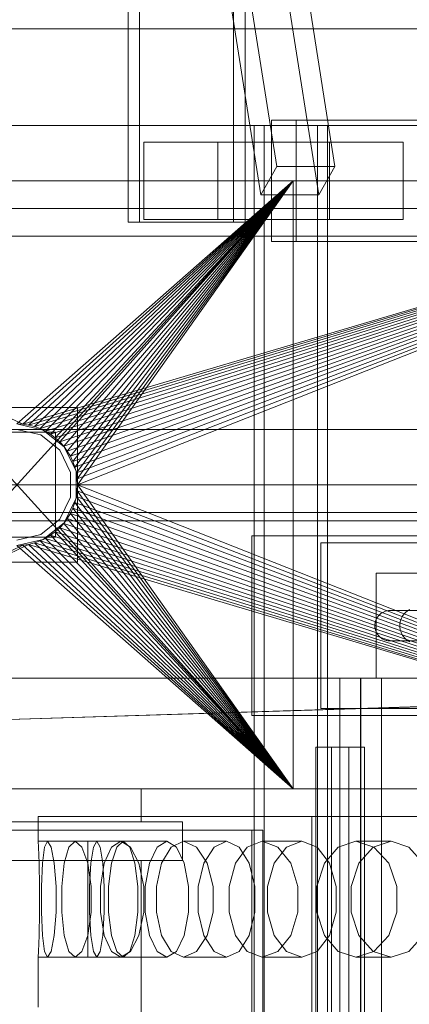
# Model space of a CAD drawing. Header units: millimetres. Extents: x -4395 to 65662, y -65530 to 6847.
# Tile 692 of 1034: x 24051 to 24192, y -17868 to -17512. Entities that reach past the tile are written whole.
import ezdxf

# ---------------------------------------------------------------- set-up
doc = ezdxf.new("R2010")
doc.units = ezdxf.units.MM
for name, color, linetype, lineweight in [('superior_briquetadora', 7, 'Continuous', 0), ('superior_C02', 7, 'Continuous', 0), ('superior_C05', 7, 'Continuous', 0)]:
    doc.layers.add(name, color=color, linetype=linetype, lineweight=lineweight)

msp = doc.modelspace()

# ---------------------------------------------------------------- linework, layer by layer
at = {"layer": 'superior_briquetadora'}
for p, q in [((23750.067, -17570), (25950.067, -17570)), ((23870.067, -17570), (24150.067, -17570)), ((23870.067, -17570), (24350.067, -17570)), ((24052.224, -17658.106), (23870.067, -17570)), ((23870.067, -17570), (25830.067, -17570)), ((24150.067, -17570), (23929.237, -17570)), ((23950.067, -17570), (24150.067, -17570)), ((23950.067, -17790), (24150.067, -17570)), ((23950.067, -17570), (24150.067, -17790)), ((24230.067, -17570), (23954.067, -17570)), ((24243.401, -17570), (23954.067, -17570)), ((24050.067, -17658), (24150.067, -17570)), ((24052.224, -17658.106), (24350.067, -17570)), ((24052.224, -17658.106), (24150.067, -17570)), ((24054.359, -17658.423), (24350.067, -17570)), ((24054.359, -17658.423), (24150.067, -17570)), ((24350.067, -17570), (24056.454, -17658.947)), ((24056.454, -17658.947), (24150.067, -17570)), ((24350.067, -17570), (24058.487, -17659.675)), ((24058.487, -17659.675), (24150.067, -17570)), ((24350.067, -17570), (24060.438, -17660.598)), ((24060.438, -17660.598), (24150.067, -17570)), ((24350.067, -17570), (24062.29, -17661.708)), ((24062.29, -17661.708), (24150.067, -17570)), ((24350.067, -17570), (24064.024, -17662.994)), ((24064.024, -17662.994), (24150.067, -17570)), ((24350.067, -17570), (24065.624, -17664.444)), ((24065.624, -17664.444), (24150.067, -17570)), ((24350.067, -17570), (24067.074, -17666.043)), ((24067.074, -17666.043), (24150.067, -17570)), ((24350.067, -17570), (24068.36, -17667.777)), ((24068.36, -17667.777), (24150.067, -17570)), ((24350.067, -17570), (24069.47, -17669.629)), ((24069.47, -17669.629), (24150.067, -17570)), ((24350.067, -17570), (24070.393, -17671.581)), ((24070.393, -17671.581), (24150.067, -17570)), ((24350.067, -17570), (24071.12, -17673.614)), ((24071.12, -17673.614), (24150.067, -17570)), ((24350.067, -17570), (24071.645, -17675.708)), ((24071.645, -17675.708), (24150.067, -17570)), ((24350.067, -17570), (24071.962, -17677.844)), ((24071.962, -17677.844), (24150.067, -17570)), ((24350.067, -17570), (24072.067, -17680)), ((24150.067, -17570), (24072.067, -17680)), ((24150.067, -17790), (24150.067, -17570)), ((24150.067, -17570), (24230.067, -17570)), ((24350.067, -17570), (24150.067, -17570)), ((23900.067, -17580), (25800.067, -17580)), ((23900.067, -17590), (25800.067, -17590)), ((24072.067, -17652), (24028.067, -17652)), ((24072.067, -17708), (24072.067, -17652)), ((24059.613, -17660.179), (24050.067, -17658)), ((24050.067, -17658), (24052.224, -17658.106)), ((24052.224, -17658.106), (24054.359, -17658.423)), ((23900.067, -17660), (25800.067, -17660)), ((24064.067, -17661), (24036.067, -17661)), ((24058.745, -17661.981), (24050.067, -17660)), ((24054.359, -17658.423), (24056.454, -17658.947)), ((24056.454, -17658.947), (24058.487, -17659.675)), ((24058.487, -17659.675), (24060.438, -17660.598)), ((24067.268, -17666.283), (24059.613, -17660.179)), ((24060.438, -17660.598), (24062.29, -17661.708)), ((24062.29, -17661.708), (24064.024, -17662.994)), ((24064.067, -17699), (24064.067, -17661)), ((24065.704, -17667.53), (24058.745, -17661.981)), ((24064.024, -17662.994), (24065.624, -17664.444)), ((24065.624, -17664.444), (24067.074, -17666.043)), ((24069.566, -17675.55), (24065.704, -17667.53)), ((24067.074, -17666.043), (24068.36, -17667.777)), ((24071.516, -17675.105), (24067.268, -17666.283)), ((24068.36, -17667.777), (24069.47, -17669.629)), ((24069.47, -17669.629), (24070.393, -17671.581)), ((24070.393, -17671.581), (24071.12, -17673.614)), ((24069.566, -17684.45), (24069.566, -17675.55)), ((24071.12, -17673.614), (24071.645, -17675.708)), ((24071.516, -17684.895), (24071.516, -17675.105)), ((24071.645, -17675.708), (24071.962, -17677.844)), ((24071.962, -17677.844), (24072.067, -17680)), ((25950.067, -17680), (23750.067, -17680)), ((24071.645, -17684.292), (24071.962, -17682.156)), ((24072.067, -17680), (24071.962, -17682.156)), ((24350.067, -17790), (24071.962, -17682.156)), ((24071.962, -17682.156), (24150.067, -17790)), ((24072.067, -17680), (24350.067, -17790)), ((24072.067, -17680), (24150.067, -17790)), ((24150.067, -17790), (24150.067, -17680)), ((24150.067, -17680), (25950.067, -17680)), ((24150.067, -17680), (25800.067, -17680)), ((24065.704, -17692.47), (24069.566, -17684.45)), ((24067.268, -17693.717), (24071.516, -17684.895)), ((24070.393, -17688.419), (24071.12, -17686.386)), ((24071.645, -17684.292), (24071.12, -17686.386)), ((24350.067, -17790), (24071.12, -17686.386)), ((24071.12, -17686.386), (24150.067, -17790)), ((24350.067, -17790), (24071.645, -17684.292)), ((24071.645, -17684.292), (24150.067, -17790)), ((24070.393, -17688.419), (24069.47, -17690.371)), ((24350.067, -17790), (24070.393, -17688.419)), ((24070.393, -17688.419), (24150.067, -17790)), ((24058.745, -17698.019), (24065.704, -17692.47)), ((24059.613, -17699.821), (24067.268, -17693.717)), ((24067.074, -17693.957), (24068.36, -17692.223)), ((24068.36, -17692.223), (24069.47, -17690.371)), ((24350.067, -17790), (24068.36, -17692.223)), ((24068.36, -17692.223), (24150.067, -17790)), ((24350.067, -17790), (24069.47, -17690.371)), ((24069.47, -17690.371), (24150.067, -17790)), ((24064.024, -17697.006), (24062.29, -17698.292)), ((24064.024, -17697.006), (24065.624, -17695.556)), ((24064.024, -17697.006), (24350.067, -17790)), ((24064.024, -17697.006), (24150.067, -17790)), ((24067.074, -17693.957), (24065.624, -17695.556)), ((24065.624, -17695.556), (24350.067, -17790)), ((24065.624, -17695.556), (24150.067, -17790)), ((24350.067, -17790), (24067.074, -17693.957)), ((24067.074, -17693.957), (24150.067, -17790)), ((24036.067, -17699), (24064.067, -17699)), ((24050.067, -17700), (24058.745, -17698.019)), ((24050.067, -17702), (24059.613, -17699.821)), ((24056.454, -17701.053), (24058.487, -17700.325)), ((24058.487, -17700.325), (24060.438, -17699.402)), ((24058.487, -17700.325), (24350.067, -17790)), ((24058.487, -17700.325), (24150.067, -17790)), ((24062.29, -17698.292), (24060.438, -17699.402)), ((24060.438, -17699.402), (24350.067, -17790)), ((24060.438, -17699.402), (24150.067, -17790)), ((24062.29, -17698.292), (24350.067, -17790)), ((24062.29, -17698.292), (24150.067, -17790)), ((24054.359, -17701.577), (23870.067, -17790)), ((24052.224, -17701.894), (23870.067, -17790)), ((24050.067, -17702), (24052.224, -17701.894)), ((24050.067, -17702), (24150.067, -17790)), ((24052.224, -17701.894), (24054.359, -17701.577)), ((24052.224, -17701.894), (24150.067, -17790)), ((24054.359, -17701.577), (24056.454, -17701.053)), ((24054.359, -17701.577), (24350.067, -17790)), ((24054.359, -17701.577), (24150.067, -17790)), ((24056.454, -17701.053), (24350.067, -17790)), ((24056.454, -17701.053), (24150.067, -17790)), ((24028.067, -17708), (24072.067, -17708)), ((23750.067, -17790), (24150.067, -17790)), ((23870.067, -17790), (24150.067, -17790)), ((24350.067, -17790), (23870.067, -17790)), ((25830.067, -17790), (23870.067, -17790)), ((23900.067, -17790), (24150.067, -17790)), ((24150.067, -17790), (23929.237, -17790)), ((24150.067, -17790), (23950.067, -17790)), ((23954.067, -17790), (24230.067, -17790)), ((23954.067, -17790), (25456.734, -17790)), ((24047.543, -17790), (24054.48, -17790)), ((24054.48, -17790), (24064.504, -17790)), ((24064.504, -17790), (24075.631, -17790)), ((24075.631, -17790), (24085.655, -17790)), ((24085.655, -17790), (24092.592, -17790)), ((24092.592, -17790), (24095.067, -17790)), ((24095.067, -17790), (24095.067, -17802)), ((24230.067, -17790), (24150.067, -17790)), ((24350.067, -17790), (24150.067, -17790)), ((24057.817, -17800), (24058.321, -17800)), ((24057.817, -17800), (24057.817, -17809)), ((24058.321, -17800), (24059.83, -17800)), ((24059.83, -17800), (24062.341, -17800)), ((24062.341, -17800), (24065.847, -17800)), ((24065.847, -17800), (24070.339, -17800)), ((24070.339, -17800), (24075.806, -17800)), ((24075.806, -17800), (24082.234, -17800)), ((24082.234, -17800), (24089.606, -17800)), ((24089.606, -17800), (24097.904, -17800)), ((24097.904, -17800), (24107.105, -17800)), ((24107.105, -17800), (24117.187, -17800)), ((24117.187, -17800), (24128.123, -17800)), ((24128.123, -17800), (24139.886, -17800)), ((24139.886, -17800), (24152.445, -17800)), ((24152.445, -17800), (24165.768, -17800)), ((24156.817, -18160), (24156.817, -17800)), ((24160.243, -17800), (24156.817, -17800)), ((24169.998, -17800), (24160.243, -17800)), ((24165.768, -17800), (24179.82, -17800)), ((24184.597, -17800), (24169.998, -17800)), ((24179.82, -17800), (24194.567, -17800)), ((24201.817, -17800), (24184.597, -17800)), ((24110.067, -17802), (24030.067, -17802)), ((24054.48, -17802), (24047.543, -17802)), ((24064.504, -17802), (24054.48, -17802)), ((24075.631, -17802), (24064.504, -17802)), ((24085.655, -17802), (24075.631, -17802)), ((24092.592, -17802), (24085.655, -17802)), ((24095.067, -17802), (24092.592, -17802)), ((24110.067, -17816), (24110.067, -17802)), ((24045.067, -17805), (24135.067, -17805)), ((24139.067, -17805), (24049.067, -17805)), ((24135.067, -17805), (24135.067, -18195)), ((24135.067, -17805), (24139.067, -17805)), ((24139.067, -17805), (24139.067, -18195)), ((24075.817, -17809), (24057.817, -17809)), ((24057.817, -17809), (24057.923, -17811.08)), ((24057.923, -17811.08), (24058.161, -17816.906)), ((24060.089, -17811.08), (24059.371, -17816.906)), ((24061.173, -17809), (24060.089, -17811.08)), ((24079.019, -17809), (24061.173, -17809)), ((24061.173, -17809), (24062.468, -17811.08)), ((24062.468, -17811.08), (24063.657, -17816.906)), ((24068.927, -17811.08), (24067.266, -17816.906)), ((24071.183, -17809), (24068.927, -17811.08)), ((24088.57, -17809), (24071.183, -17809)), ((24071.183, -17809), (24073.644, -17811.08)), ((24073.644, -17811.08), (24075.765, -17816.906)), ((24075.817, -17811.08), (24075.817, -17809)), ((24075.817, -17816.907), (24075.817, -17811.08)), ((24076.876, -17816.907), (24077.83, -17811.08)), ((24077.83, -17811.08), (24079.019, -17809)), ((24080.209, -17811.08), (24079.019, -17809)), ((24081.162, -17816.907), (24080.209, -17811.08)), ((24084.286, -17811.08), (24081.71, -17816.906)), ((24087.676, -17809), (24084.286, -17811.08)), ((24084.32, -17816.907), (24086.211, -17811.08)), ((24086.211, -17811.08), (24088.57, -17809)), ((24104.306, -17809), (24087.676, -17809)), ((24087.676, -17809), (24091.261, -17811.08)), ((24090.928, -17811.08), (24088.57, -17809)), ((24092.819, -17816.907), (24090.928, -17811.08)), ((24091.261, -17811.08), (24094.276, -17816.906)), ((24098.022, -17816.907), (24100.819, -17811.08)), ((24100.819, -17811.08), (24104.306, -17809)), ((24105.904, -17811.08), (24102.458, -17816.906)), ((24107.792, -17811.08), (24104.306, -17809)), ((24110.369, -17809), (24105.904, -17811.08)), ((24110.589, -17816.907), (24107.792, -17811.08)), ((24125.957, -17809), (24110.369, -17809)), ((24110.369, -17809), (24115.017, -17811.08)), ((24115.017, -17811.08), (24118.876, -17816.906)), ((24117.748, -17816.907), (24121.402, -17811.08)), ((24121.402, -17811.08), (24125.957, -17809)), ((24130.513, -17811.08), (24125.957, -17809)), ((24133.411, -17811.08), (24129.152, -17816.906)), ((24134.167, -17816.907), (24130.513, -17811.08)), ((24138.875, -17809), (24133.411, -17811.08)), ((24153.155, -17809), (24138.875, -17809)), ((24138.875, -17809), (24144.506, -17811.08)), ((24143.16, -17816.907), (24147.608, -17811.08)), ((24144.506, -17811.08), (24149.142, -17816.906)), ((24147.608, -17811.08), (24153.155, -17809)), ((24158.702, -17811.08), (24153.155, -17809)), ((24163.15, -17816.907), (24158.702, -17811.08)), ((24166.336, -17811.08), (24161.338, -17816.906)), ((24172.705, -17809), (24166.336, -17811.08)), ((24185.433, -17809), (24172.705, -17809)), ((24172.705, -17809), (24179.223, -17811.08)), ((24173.823, -17816.907), (24178.99, -17811.08)), ((24178.99, -17811.08), (24185.433, -17809)), ((24179.223, -17811.08), (24184.557, -17816.906)), ((24191.876, -17811.08), (24185.433, -17809)), ((24197.042, -17816.907), (24191.876, -17811.08)), ((24110.067, -17816), (24030.067, -17816)), ((24047.543, -17816), (24054.48, -17816)), ((24054.48, -17816), (24064.504, -17816)), ((24058.161, -17816.906), (24058.352, -17825.326)), ((24059.371, -17816.906), (24059.031, -17825.326)), ((24063.657, -17816.906), (24064.376, -17825.326)), ((24064.504, -17816), (24075.631, -17816)), ((24067.266, -17816.906), (24066.401, -17825.326)), ((24075.631, -17816), (24085.655, -17816)), ((24075.765, -17816.906), (24076.998, -17825.326)), ((24075.817, -17825.327), (24075.817, -17816.907)), ((24076.347, -17825.327), (24076.876, -17816.907)), ((24081.71, -17816.906), (24080.335, -17825.326)), ((24081.692, -17825.327), (24081.162, -17816.907)), ((24083.271, -17825.327), (24084.32, -17816.907)), ((24085.655, -17816), (24092.592, -17816)), ((24092.592, -17816), (24095.067, -17816)), ((24093.869, -17825.327), (24092.819, -17816.907)), ((24094.276, -17816.906), (24096.004, -17825.326)), ((24095.067, -17816), (24095.067, -18194)), ((24096.471, -17825.327), (24098.022, -17816.907)), ((24102.458, -17816.906), (24100.595, -17825.326)), ((24112.14, -17825.327), (24110.589, -17816.907)), ((24115.721, -17825.327), (24117.748, -17816.907)), ((24118.876, -17816.906), (24121.069, -17825.326)), ((24129.152, -17816.906), (24126.835, -17825.326)), ((24136.194, -17825.327), (24134.167, -17816.907)), ((24140.692, -17825.327), (24143.16, -17816.907)), ((24149.142, -17816.906), (24151.762, -17825.326)), ((24161.338, -17816.906), (24158.606, -17825.326)), ((24165.618, -17825.327), (24163.15, -17816.907)), ((24170.956, -17825.327), (24173.823, -17816.907)), ((24184.557, -17816.906), (24187.56, -17825.326)), ((24058.352, -17825.326), (24058.352, -17834.674)), ((24059.031, -17825.326), (24059.031, -17834.674)), ((24064.376, -17825.326), (24064.376, -17834.674)), ((24066.401, -17825.326), (24066.401, -17834.674)), ((24075.817, -17834.673), (24075.817, -17825.327)), ((24076.347, -17834.673), (24076.347, -17825.327)), ((24076.998, -17825.326), (24076.998, -17834.674)), ((24080.335, -17825.326), (24080.335, -17834.674)), ((24081.692, -17834.673), (24081.692, -17825.327)), ((24083.271, -17834.673), (24083.271, -17825.327)), ((24093.869, -17834.673), (24093.869, -17825.327)), ((24096.004, -17825.326), (24096.005, -17834.674)), ((24096.471, -17834.673), (24096.471, -17825.327)), ((24100.595, -17825.326), (24100.595, -17834.674)), ((24112.14, -17834.673), (24112.14, -17825.327)), ((24115.721, -17834.673), (24115.721, -17825.327)), ((24121.069, -17825.326), (24121.069, -17834.674)), ((24126.835, -17825.326), (24126.835, -17834.674)), ((24136.194, -17834.673), (24136.194, -17825.327)), ((24140.692, -17834.673), (24140.692, -17825.327)), ((24151.762, -17825.326), (24151.762, -17834.674)), ((24158.606, -17825.326), (24158.606, -17834.674)), ((24165.618, -17834.673), (24165.618, -17825.327)), ((24170.956, -17834.673), (24170.956, -17825.327)), ((24187.56, -17825.326), (24187.56, -17834.674)), ((24058.352, -17834.674), (24058.161, -17843.094)), ((24059.031, -17834.674), (24059.371, -17843.094)), ((24064.376, -17834.674), (24063.657, -17843.094)), ((24066.401, -17834.674), (24067.266, -17843.094)), ((24076.998, -17834.674), (24075.765, -17843.094)), ((24075.817, -17843.093), (24075.817, -17834.673)), ((24076.876, -17843.093), (24076.347, -17834.673)), ((24080.335, -17834.674), (24081.71, -17843.094)), ((24081.162, -17843.093), (24081.692, -17834.673)), ((24084.32, -17843.093), (24083.271, -17834.673)), ((24092.819, -17843.093), (24093.869, -17834.673)), ((24096.005, -17834.674), (24094.276, -17843.094)), ((24098.022, -17843.093), (24096.471, -17834.673)), ((24100.595, -17834.674), (24102.458, -17843.094)), ((24110.589, -17843.093), (24112.14, -17834.673)), ((24117.748, -17843.093), (24115.721, -17834.673)), ((24121.069, -17834.674), (24118.876, -17843.094)), ((24126.835, -17834.674), (24129.152, -17843.094)), ((24134.167, -17843.093), (24136.194, -17834.673)), ((24143.16, -17843.093), (24140.692, -17834.673)), ((24151.762, -17834.674), (24149.142, -17843.094)), ((24158.606, -17834.674), (24161.338, -17843.094)), ((24163.15, -17843.093), (24165.618, -17834.673)), ((24173.823, -17843.093), (24170.956, -17834.673)), ((24187.56, -17834.674), (24184.557, -17843.094)), ((24058.161, -17843.094), (24057.923, -17848.92)), ((24059.371, -17843.094), (24060.089, -17848.92)), ((24063.657, -17843.094), (24062.468, -17848.92)), ((24067.266, -17843.094), (24068.927, -17848.92)), ((24075.765, -17843.094), (24073.644, -17848.92)), ((24075.817, -17848.92), (24075.817, -17843.093)), ((24077.83, -17848.92), (24076.876, -17843.093)), ((24080.209, -17848.92), (24081.162, -17843.093)), ((24081.71, -17843.094), (24084.286, -17848.92)), ((24086.211, -17848.92), (24084.32, -17843.093)), ((24090.928, -17848.92), (24092.819, -17843.093)), ((24094.276, -17843.094), (24091.261, -17848.92)), ((24100.819, -17848.92), (24098.022, -17843.093)), ((24102.458, -17843.094), (24105.905, -17848.92)), ((24107.792, -17848.92), (24110.589, -17843.093)), ((24118.876, -17843.094), (24115.017, -17848.92)), ((24121.402, -17848.92), (24117.748, -17843.093)), ((24129.152, -17843.094), (24133.411, -17848.92)), ((24130.513, -17848.92), (24134.167, -17843.093)), ((24147.608, -17848.92), (24143.16, -17843.093)), ((24149.142, -17843.094), (24144.506, -17848.92)), ((24158.702, -17848.92), (24163.15, -17843.093)), ((24161.338, -17843.094), (24166.336, -17848.92)), ((24178.99, -17848.92), (24173.823, -17843.093)), ((24184.557, -17843.094), (24179.223, -17848.92)), ((24191.876, -17848.92), (24197.042, -17843.093)), ((24057.923, -17848.92), (24057.817, -17851)), ((24060.089, -17848.92), (24061.173, -17851)), ((24062.468, -17848.92), (24061.173, -17851)), ((24068.927, -17848.92), (24071.183, -17851)), ((24073.644, -17848.92), (24071.183, -17851)), ((24075.817, -17851), (24075.817, -17848.92)), ((24079.019, -17851), (24077.83, -17848.92)), ((24079.019, -17851), (24080.209, -17848.92)), ((24084.286, -17848.92), (24087.676, -17851)), ((24088.57, -17851), (24086.211, -17848.92)), ((24091.261, -17848.92), (24087.676, -17851)), ((24088.57, -17851), (24090.928, -17848.92)), ((24104.306, -17851), (24100.819, -17848.92)), ((24104.306, -17851), (24107.792, -17848.92)), ((24105.905, -17848.92), (24110.369, -17851)), ((24115.017, -17848.92), (24110.369, -17851)), ((24125.957, -17851), (24121.402, -17848.92)), ((24125.957, -17851), (24130.513, -17848.92)), ((24133.411, -17848.92), (24138.875, -17851)), ((24144.506, -17848.92), (24138.875, -17851)), ((24153.155, -17851), (24147.608, -17848.92)), ((24153.155, -17851), (24158.702, -17848.92)), ((24166.336, -17848.92), (24172.705, -17851)), ((24179.223, -17848.92), (24172.705, -17851)), ((24185.433, -17851), (24178.99, -17848.92)), ((24185.433, -17851), (24191.876, -17848.92)), ((24075.817, -17851), (24057.817, -17851)), ((24057.817, -17851), (24057.817, -17869)), ((24079.019, -17851), (24061.173, -17851)), ((24088.57, -17851), (24071.183, -17851)), ((24104.306, -17851), (24087.676, -17851)), ((24125.957, -17851), (24110.369, -17851)), ((24153.155, -17851), (24138.875, -17851)), ((24185.433, -17851), (24172.705, -17851))]:
    msp.add_line(p, q, dxfattribs=at)
at = {"layer": 'superior_C02'}
for p, q in [((24090.314, -17240), (24090.314, -17585)), ((24094.486, -17585), (24094.486, -17240)), ((24128.496, -17585), (24128.496, -17240)), ((24132.668, -17240), (24132.668, -17585)), ((24144.127, -17564.864), (24104.784, -17314.864)), ((24165.127, -17564.864), (24125.784, -17314.864)), ((24098.986, -17325.136), (24138.329, -17575.136)), ((24159.329, -17575.136), (24119.986, -17325.136)), ((23496.108, -17515), (24221.566, -17515)), ((24224.547, -17515), (23499.089, -17515)), ((24245.673, -17550), (23921.126, -17550)), ((23933.048, -17550), (24257.595, -17550)), ((24300.813, -17550), (23976.266, -17550)), ((23991.168, -17550), (24315.715, -17550)), ((24158.826, -17550), (24135.917, -17550)), ((24135.917, -17550), (24135.917, -18450)), ((24139.494, -17550), (24135.917, -17550)), ((24139.494, -18450), (24139.494, -17550)), ((24139.494, -17550), (24162.403, -17550)), ((24208.981, -17548), (24142.163, -17548)), ((24142.163, -17548), (24142.163, -17592)), ((24151.104, -17548), (24142.163, -17548)), ((24151.104, -17592), (24151.104, -17548)), ((24151.104, -17548), (24217.923, -17548)), ((24158.826, -18450), (24158.826, -17550)), ((24162.403, -17550), (24158.826, -17550)), ((24162.403, -17550), (24162.403, -18450)), ((24122.768, -17556), (24096.041, -17556)), ((24096.041, -17556), (24096.041, -17584)), ((24163.103, -17556), (24096.041, -17556)), ((24122.768, -17584), (24122.768, -17556)), ((24122.768, -17556), (24189.83, -17556)), ((24163.103, -17584), (24163.103, -17556)), ((24163.103, -17556), (24189.83, -17556)), ((24189.83, -17556), (24189.83, -17584)), ((24138.329, -17575.136), (24144.127, -17564.864)), ((24144.127, -17564.864), (24165.127, -17564.864)), ((24165.127, -17564.864), (24159.329, -17575.136)), ((24159.329, -17575.136), (24138.329, -17575.136)), ((24090.314, -17585), (24128.496, -17585)), ((24090.314, -17585), (24094.486, -17585)), ((24132.668, -17585), (24094.486, -17585)), ((24096.041, -17584), (24122.768, -17584)), ((24096.041, -17584), (24163.103, -17584)), ((24189.83, -17584), (24122.768, -17584)), ((24132.668, -17585), (24128.496, -17585)), ((24189.83, -17584), (24163.103, -17584)), ((23921.126, -17590), (24245.673, -17590)), ((23933.048, -17590), (24257.595, -17590)), ((23976.266, -17590), (24300.813, -17590)), ((23991.168, -17590), (24315.715, -17590)), ((24142.163, -17592), (24208.981, -17592)), ((24142.163, -17592), (24151.104, -17592)), ((24217.923, -17592), (24151.104, -17592)), ((24379.243, -17690), (23959.241, -17690)), ((24394.146, -17690), (23974.144, -17690)), ((23975.038, -17690), (24395.04, -17690)), ((23959.241, -17693), (24379.243, -17693)), ((24394.146, -17693), (23974.144, -17693)), ((15575.415, -17750), (24634.01, -17750)), ((24635.508, -17750), (15576.913, -17750)), ((23830.921, -17771.702), (24524.933, -17750)), ((24526.711, -17750), (23832.7, -17771.702)), ((24174.531, -17750), (24166.894, -17750)), ((24166.894, -17750), (24166.894, -18250)), ((24174.346, -17750), (24166.894, -17750)), ((24174.346, -18250), (24174.346, -17750)), ((24174.346, -17750), (24181.982, -17750)), ((24174.531, -18250), (24174.531, -17750)), ((24181.982, -17750), (24174.531, -17750)), ((24181.982, -17750), (24181.982, -18250)), ((24163.914, -17775), (24158.187, -17775)), ((24158.187, -17775), (24158.187, -18225)), ((24170.109, -17775), (24158.187, -17775)), ((24163.914, -18225), (24163.914, -17775)), ((24175.836, -17775), (24163.914, -17775)), ((24170.109, -18225), (24170.109, -17775)), ((24170.109, -17775), (24175.836, -17775)), ((24175.836, -17775), (24175.836, -18225))]:
    msp.add_line(p, q, dxfattribs=at)
at = {"layer": 'superior_C05'}
for p, q in [((24135.067, -17763.5), (24135.067, -17698.5)), ((24135.067, -17698.5), (24365.067, -17698.5)), ((24160.067, -17761), (24160.067, -17701)), ((24160.067, -17701), (24340.067, -17701)), ((24180.067, -17750), (24180.067, -17712)), ((24180.067, -17712), (24320.067, -17712)), ((24183.186, -17725.832), (24182.931, -17725.932)), ((24183.446, -17725.744), (24183.186, -17725.832)), ((24183.71, -17725.67), (24183.446, -17725.744)), ((24183.978, -17725.609), (24183.71, -17725.67)), ((24184.248, -17725.561), (24183.978, -17725.609)), ((24184.52, -17725.527), (24184.248, -17725.561)), ((24184.793, -17725.507), (24184.52, -17725.527)), ((24185.067, -17725.5), (24184.793, -17725.507)), ((24185.067, -17725.5), (24210.067, -17725.5)), ((24191.143, -17725.819), (24190.889, -17726.021)), ((24191.406, -17725.629), (24191.143, -17725.819)), ((24191.678, -17725.454), (24191.406, -17725.629)), ((24191.959, -17725.292), (24191.678, -17725.454)), ((24192.247, -17725.144), (24191.959, -17725.292)), ((24179.854, -17729.248), (24179.773, -17729.51)), ((24179.948, -17728.991), (24179.854, -17729.248)), ((24180.054, -17728.738), (24179.948, -17728.991)), ((24180.173, -17728.491), (24180.054, -17728.738)), ((24180.304, -17728.25), (24180.173, -17728.491)), ((24180.447, -17728.016), (24180.304, -17728.25)), ((24180.602, -17727.789), (24180.447, -17728.016)), ((24180.767, -17727.571), (24180.602, -17727.789)), ((24180.944, -17727.361), (24180.767, -17727.571)), ((24181.13, -17727.16), (24180.944, -17727.361)), ((24181.327, -17726.968), (24181.13, -17727.16)), ((24181.532, -17726.787), (24181.327, -17726.968)), ((24181.747, -17726.616), (24181.532, -17726.787)), ((24181.969, -17726.456), (24181.747, -17726.616)), ((24182.2, -17726.307), (24181.969, -17726.456)), ((24182.437, -17726.17), (24182.2, -17726.307)), ((24182.681, -17726.045), (24182.437, -17726.17)), ((24182.931, -17725.932), (24182.681, -17726.045)), ((24188.81, -17729.24), (24188.73, -17729.554)), ((24188.906, -17728.93), (24188.81, -17729.24)), ((24189.017, -17728.625), (24188.906, -17728.93)), ((24189.143, -17728.327), (24189.017, -17728.625)), ((24189.283, -17728.035), (24189.143, -17728.327)), ((24189.438, -17727.75), (24189.283, -17728.035)), ((24189.607, -17727.473), (24189.438, -17727.75)), ((24189.79, -17727.206), (24189.607, -17727.473)), ((24189.986, -17726.947), (24189.79, -17727.206)), ((24190.194, -17726.699), (24189.986, -17726.947)), ((24190.414, -17726.461), (24190.194, -17726.699)), ((24190.646, -17726.235), (24190.414, -17726.461)), ((24190.889, -17726.021), (24190.646, -17726.235)), ((24179.583, -17730.589), (24179.569, -17730.863)), ((24179.569, -17730.863), (24179.569, -17731.137)), ((24179.569, -17731.137), (24179.583, -17731.411)), ((24179.61, -17730.316), (24179.583, -17730.589)), ((24179.583, -17731.411), (24179.61, -17731.684)), ((24179.651, -17730.045), (24179.61, -17730.316)), ((24179.61, -17731.684), (24179.651, -17731.955)), ((24179.705, -17729.776), (24179.651, -17730.045)), ((24179.651, -17731.955), (24179.705, -17732.224)), ((24179.773, -17729.51), (24179.705, -17729.776)), ((24179.705, -17732.224), (24179.773, -17732.49)), ((24179.773, -17732.49), (24179.854, -17732.752)), ((24179.854, -17732.752), (24179.948, -17733.009)), ((24179.948, -17733.009), (24180.054, -17733.262)), ((24188.586, -17730.514), (24188.57, -17730.838)), ((24188.57, -17730.838), (24188.57, -17731.162)), ((24188.57, -17731.162), (24188.586, -17731.486)), ((24188.618, -17730.192), (24188.586, -17730.514)), ((24188.586, -17731.486), (24188.618, -17731.808)), ((24188.666, -17729.871), (24188.618, -17730.192)), ((24188.618, -17731.808), (24188.666, -17732.129)), ((24188.73, -17729.554), (24188.666, -17729.871)), ((24188.666, -17732.129), (24188.73, -17732.446)), ((24188.73, -17732.446), (24188.81, -17732.76)), ((24188.81, -17732.76), (24188.906, -17733.07)), ((24180.054, -17733.262), (24180.173, -17733.509)), ((24180.173, -17733.509), (24180.304, -17733.75)), ((24180.304, -17733.75), (24180.447, -17733.984)), ((24180.447, -17733.984), (24180.602, -17734.211)), ((24180.602, -17734.211), (24180.767, -17734.429)), ((24180.767, -17734.429), (24180.944, -17734.639)), ((24180.944, -17734.639), (24181.13, -17734.84)), ((24181.13, -17734.84), (24181.327, -17735.032)), ((24181.327, -17735.032), (24181.532, -17735.213)), ((24181.532, -17735.213), (24181.747, -17735.384)), ((24181.747, -17735.384), (24181.969, -17735.544)), ((24181.969, -17735.544), (24182.2, -17735.693)), ((24182.2, -17735.693), (24182.437, -17735.83)), ((24182.437, -17735.83), (24182.681, -17735.955)), ((24182.681, -17735.955), (24182.931, -17736.068)), ((24182.931, -17736.068), (24183.186, -17736.168)), ((24183.186, -17736.168), (24183.446, -17736.256)), ((24183.446, -17736.256), (24183.71, -17736.33)), ((24183.71, -17736.33), (24183.978, -17736.391)), ((24183.978, -17736.391), (24184.248, -17736.439)), ((24184.248, -17736.439), (24184.52, -17736.473)), ((24184.52, -17736.473), (24184.793, -17736.493)), ((24185.067, -17736.5), (24184.793, -17736.493)), ((24210.067, -17736.5), (24185.067, -17736.5)), ((24188.906, -17733.07), (24189.017, -17733.375)), ((24189.017, -17733.375), (24189.143, -17733.673)), ((24189.143, -17733.673), (24189.283, -17733.965)), ((24189.283, -17733.965), (24189.438, -17734.25)), ((24189.438, -17734.25), (24189.607, -17734.527)), ((24189.607, -17734.527), (24189.79, -17734.794)), ((24189.79, -17734.794), (24189.986, -17735.053)), ((24189.986, -17735.053), (24190.194, -17735.301)), ((24190.194, -17735.301), (24190.414, -17735.539)), ((24190.414, -17735.539), (24190.646, -17735.765)), ((24190.646, -17735.765), (24190.889, -17735.979)), ((24190.889, -17735.979), (24191.143, -17736.181)), ((24191.143, -17736.181), (24191.406, -17736.371)), ((24191.406, -17736.371), (24191.678, -17736.546)), ((24191.678, -17736.546), (24191.959, -17736.708)), ((24191.959, -17736.708), (24192.247, -17736.856)), ((24180.067, -17750), (24320.067, -17750)), ((24160.067, -17761), (24340.067, -17761)), ((24135.067, -17763.5), (24365.067, -17763.5))]:
    msp.add_line(p, q, dxfattribs=at)

doc.saveas('drawing.dxf')
